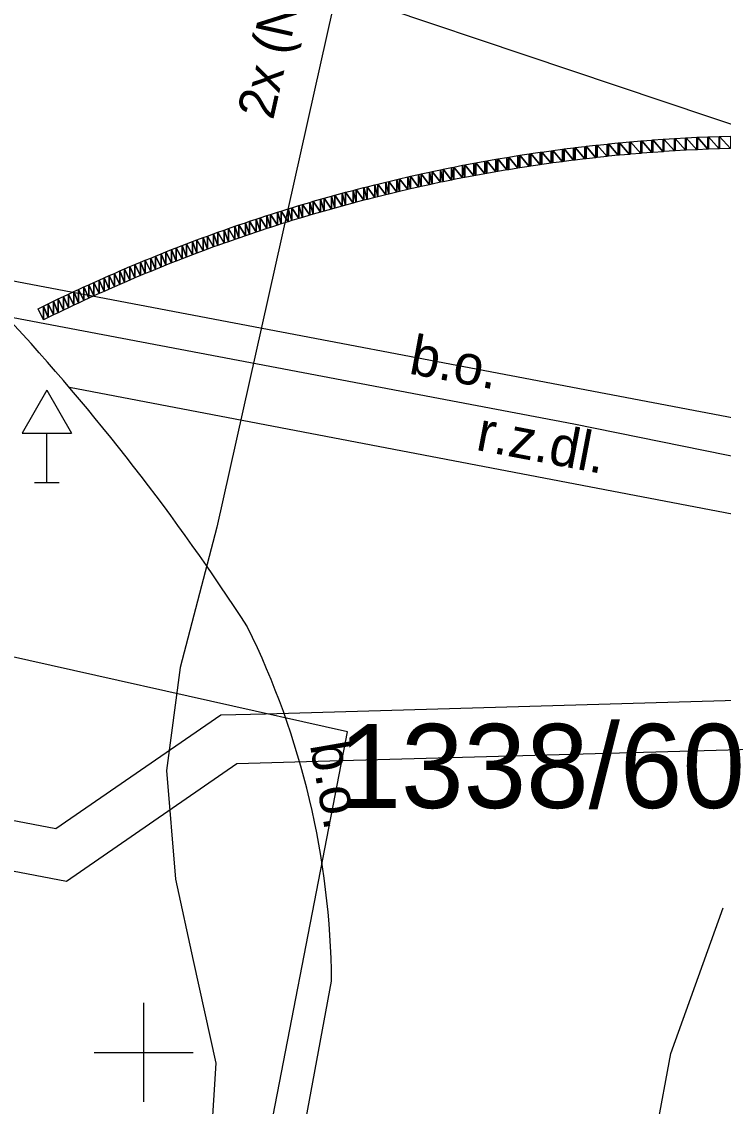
# Model space of a CAD drawing. Extents: x -601602 to -600882, y -1162594 to -1161950.
# Drawn here: x -601201.23 to -601194.14, y -1162100.55 to -1162089.58 of the extents above; entities that cross this region are included whole.
import ezdxf

# ---------------------------------------------------------------- set-up
doc = ezdxf.new("R2010")
doc.units = 0
for name, color, linetype in [('IS_EON_NN', 7, 'Continuous'), ('KN_Hranice parcel', 7, 'Continuous'), ('KN_Parcelní čísla', 7, 'Continuous'), ('KN_Věcná břemena k části', 7, 'Continuous'), ('Vrstva 19', 7, 'Continuous'), ('Vrstva 7', 7, 'Continuous'), ('X_SOUR_KRIZKY_SEVER', 7, 'Continuous')]:
    doc.layers.add(name, color=color, linetype=linetype)

msp = doc.modelspace()

# ---------------------------------------------------------------- linework, layer by layer
at = {"layer": 'IS_EON_NN'}
msp.add_lwpolyline([(-601195.29, -1162079.33), (-601196.24, -1162082.25), (-601196.78, -1162083.59), (-601199.26, -1162094.69), (-601199.63, -1162096.11), (-601199.77, -1162097.15), (-601199.68, -1162098.25), (-601199.5, -1162099.07), (-601199.27, -1162100.11), (-601199.39, -1162101.98), (-601199.83, -1162102.84)], dxfattribs=at)
at = {"layer": 'KN_Hranice parcel'}
msp.add_line((-601214.37, -1162089.72), (-601180.06, -1162096.24), dxfattribs=at)
for points in [[(-601216.97, -1162082.96), (-601204.11, -1162087.24), (-601173.67, -1162097.46)], [(-601198.92, -1162101.82), (-601197.94, -1162096.76), (-601202.1, -1162095.83)]]:
    msp.add_lwpolyline(points, dxfattribs=at)
at = {"layer": 'KN_Věcná břemena k části'}
msp.add_lwpolyline([(-601206.94, -1162100.13), (-601206.45, -1162100.22), (-601206.1, -1162098.37), (-601205.89, -1162097.29), (-601202.51, -1162097.94), (-601200.78, -1162098.27), (-601199.06, -1162097.08), (-601198, -1162097.05), (-601190.79, -1162096.85), (-601180.55, -1162098.83), (-601177.12, -1162099.49), (-601177.23, -1162100.04), (-601176.74, -1162100.14), (-601176.53, -1162099.1), (-601180.46, -1162098.34), (-601190.75, -1162096.35), (-601198.77, -1162096.58), (-601199.22, -1162096.59), (-601200.89, -1162097.74), (-601202.41, -1162097.45), (-601206.29, -1162096.71), (-601206.59, -1162098.28)], close=True, dxfattribs=at)
at = {"layer": 'Vrstva 19'}
for p, q in [((-601200.98, -1162093.307), (-601201.23, -1162093.74)), ((-601200.98, -1162093.307), (-601200.73, -1162093.74)), ((-601201.23, -1162093.74), (-601200.73, -1162093.74)), ((-601200.98, -1162094.24), (-601200.98, -1162093.74)), ((-601201.105, -1162094.24), (-601200.855, -1162094.24))]:
    msp.add_line(p, q, dxfattribs=at)
at = {"layer": 'Vrstva 7'}
for p, q in [((-601195.65, -1162093.65), (-601201.39, -1162092.56)), ((-601191.611, -1162095.024), (-601200.75, -1162093.28)), ((-601191.14, -1162094.57), (-601195.65, -1162093.65)), ((-601194.67, -1162100.01), (-601194.14, -1162098.54)), ((-601199.67, -1162107.719), (-601198.1, -1162099.28)), ((-601196.233, -1162108.368), (-601194.67, -1162100.01))]:
    msp.add_line(p, q, dxfattribs=at)
for points in [[(-601194.975, -1162090.912), (-601195.077, -1162090.795), (-601194.975, -1162090.787)], [(-601194.965, -1162090.911), (-601194.975, -1162090.787), (-601194.965, -1162090.786)], [(-601194.975, -1162090.912), (-601194.975, -1162090.787), (-601194.965, -1162090.911)], [(-601194.862, -1162090.903), (-601194.965, -1162090.786), (-601194.862, -1162090.778)], [(-601194.965, -1162090.911), (-601194.965, -1162090.786), (-601194.862, -1162090.903)], [(-601194.853, -1162090.902), (-601194.862, -1162090.778), (-601194.853, -1162090.777)], [(-601194.862, -1162090.903), (-601194.862, -1162090.778), (-601194.853, -1162090.902)], [(-601194.749, -1162090.895), (-601194.853, -1162090.777), (-601194.749, -1162090.77)], [(-601194.853, -1162090.902), (-601194.853, -1162090.777), (-601194.749, -1162090.895)], [(-601194.74, -1162090.894), (-601194.749, -1162090.77), (-601194.74, -1162090.769)], [(-601194.749, -1162090.895), (-601194.749, -1162090.77), (-601194.74, -1162090.894)], [(-601194.635, -1162090.888), (-601194.74, -1162090.769), (-601194.635, -1162090.762)], [(-601194.74, -1162090.894), (-601194.74, -1162090.769), (-601194.635, -1162090.888)], [(-601194.635, -1162090.888), (-601194.635, -1162090.762), (-601194.628, -1162090.887)], [(-601194.628, -1162090.887), (-601194.635, -1162090.762), (-601194.628, -1162090.762)], [(-601194.522, -1162090.881), (-601194.628, -1162090.762), (-601194.522, -1162090.756)], [(-601194.628, -1162090.887), (-601194.628, -1162090.762), (-601194.522, -1162090.881)], [(-601194.515, -1162090.881), (-601194.522, -1162090.756), (-601194.515, -1162090.755)], [(-601194.522, -1162090.881), (-601194.522, -1162090.756), (-601194.515, -1162090.881)], [(-601194.408, -1162090.875), (-601194.515, -1162090.755), (-601194.408, -1162090.75)], [(-601194.515, -1162090.881), (-601194.515, -1162090.755), (-601194.408, -1162090.875)], [(-601194.408, -1162090.875), (-601194.408, -1162090.75), (-601194.402, -1162090.875)], [(-601194.402, -1162090.875), (-601194.408, -1162090.75), (-601194.402, -1162090.75)], [(-601194.295, -1162090.87), (-601194.402, -1162090.75), (-601194.295, -1162090.745)], [(-601194.402, -1162090.875), (-601194.402, -1162090.75), (-601194.295, -1162090.87)], [(-601194.295, -1162090.87), (-601194.295, -1162090.745), (-601194.29, -1162090.87)], [(-601194.29, -1162090.87), (-601194.295, -1162090.745), (-601194.29, -1162090.745)], [(-601194.181, -1162090.866), (-601194.29, -1162090.745), (-601194.181, -1162090.741)], [(-601194.29, -1162090.87), (-601194.29, -1162090.745), (-601194.181, -1162090.866)], [(-601194.177, -1162090.866), (-601194.181, -1162090.741), (-601194.177, -1162090.74)], [(-601194.181, -1162090.866), (-601194.181, -1162090.741), (-601194.177, -1162090.866)], [(-601194.068, -1162090.862), (-601194.177, -1162090.74), (-601194.068, -1162090.737)], [(-601194.177, -1162090.866), (-601194.177, -1162090.74), (-601194.068, -1162090.862)], [(-601195.879, -1162091.012), (-601195.974, -1162090.899), (-601195.879, -1162090.885)], [(-601195.862, -1162091.009), (-601195.879, -1162090.885), (-601195.862, -1162090.883)], [(-601195.879, -1162091.012), (-601195.879, -1162090.885), (-601195.862, -1162091.009)], [(-601195.766, -1162090.997), (-601195.862, -1162090.883), (-601195.766, -1162090.87)], [(-601195.862, -1162091.009), (-601195.862, -1162090.883), (-601195.766, -1162090.997)], [(-601195.75, -1162090.994), (-601195.766, -1162090.87), (-601195.75, -1162090.868)], [(-601195.766, -1162090.997), (-601195.766, -1162090.87), (-601195.75, -1162090.994)], [(-601195.653, -1162090.982), (-601195.75, -1162090.868), (-601195.653, -1162090.856)], [(-601195.75, -1162090.994), (-601195.75, -1162090.868), (-601195.653, -1162090.982)], [(-601195.638, -1162090.98), (-601195.653, -1162090.856), (-601195.638, -1162090.854)], [(-601195.653, -1162090.982), (-601195.653, -1162090.856), (-601195.638, -1162090.98)], [(-601195.541, -1162090.969), (-601195.638, -1162090.854), (-601195.541, -1162090.843)], [(-601195.638, -1162090.98), (-601195.638, -1162090.854), (-601195.541, -1162090.969)], [(-601195.526, -1162090.967), (-601195.541, -1162090.843), (-601195.526, -1162090.841)], [(-601195.541, -1162090.969), (-601195.541, -1162090.843), (-601195.526, -1162090.967)], [(-601195.428, -1162090.956), (-601195.526, -1162090.841), (-601195.428, -1162090.83)], [(-601195.526, -1162090.967), (-601195.526, -1162090.841), (-601195.428, -1162090.956)], [(-601195.414, -1162090.954), (-601195.428, -1162090.83), (-601195.414, -1162090.828)], [(-601195.428, -1162090.956), (-601195.428, -1162090.83), (-601195.414, -1162090.954)], [(-601195.315, -1162090.944), (-601195.414, -1162090.828), (-601195.315, -1162090.818)], [(-601195.414, -1162090.954), (-601195.414, -1162090.828), (-601195.315, -1162090.944)], [(-601195.302, -1162090.942), (-601195.315, -1162090.818), (-601195.302, -1162090.817)], [(-601195.315, -1162090.944), (-601195.315, -1162090.818), (-601195.302, -1162090.942)], [(-601195.202, -1162090.932), (-601195.302, -1162090.817), (-601195.202, -1162090.807)], [(-601195.302, -1162090.942), (-601195.302, -1162090.817), (-601195.202, -1162090.932)], [(-601195.19, -1162090.931), (-601195.202, -1162090.807), (-601195.19, -1162090.806)], [(-601195.202, -1162090.932), (-601195.202, -1162090.807), (-601195.19, -1162090.931)], [(-601195.089, -1162090.922), (-601195.19, -1162090.806), (-601195.089, -1162090.796)], [(-601195.19, -1162090.931), (-601195.19, -1162090.806), (-601195.089, -1162090.922)], [(-601195.077, -1162090.921), (-601195.089, -1162090.796), (-601195.077, -1162090.795)], [(-601195.089, -1162090.922), (-601195.089, -1162090.796), (-601195.077, -1162090.921)], [(-601195.077, -1162090.921), (-601195.077, -1162090.795), (-601194.975, -1162090.912)], [(-601196.552, -1162091.119), (-601196.641, -1162091.008), (-601196.552, -1162090.992)], [(-601196.53, -1162091.115), (-601196.552, -1162090.992), (-601196.53, -1162090.988)], [(-601196.552, -1162091.119), (-601196.552, -1162090.992), (-601196.53, -1162091.115)], [(-601196.44, -1162091.099), (-601196.53, -1162090.988), (-601196.44, -1162090.972)], [(-601196.53, -1162091.115), (-601196.53, -1162090.988), (-601196.44, -1162091.099)], [(-601196.419, -1162091.095), (-601196.44, -1162090.972), (-601196.419, -1162090.968)], [(-601196.44, -1162091.099), (-601196.44, -1162090.972), (-601196.419, -1162091.095)], [(-601196.328, -1162091.08), (-601196.419, -1162090.968), (-601196.328, -1162090.953)], [(-601196.419, -1162091.095), (-601196.419, -1162090.968), (-601196.328, -1162091.08)], [(-601196.308, -1162091.077), (-601196.328, -1162090.953), (-601196.308, -1162090.95)], [(-601196.328, -1162091.08), (-601196.328, -1162090.953), (-601196.308, -1162091.077)], [(-601196.216, -1162091.062), (-601196.308, -1162090.95), (-601196.216, -1162090.935)], [(-601196.308, -1162091.077), (-601196.308, -1162090.95), (-601196.216, -1162091.062)], [(-601196.197, -1162091.059), (-601196.216, -1162090.935), (-601196.197, -1162090.932)], [(-601196.216, -1162091.062), (-601196.216, -1162090.935), (-601196.197, -1162091.059)], [(-601196.104, -1162091.044), (-601196.197, -1162090.932), (-601196.104, -1162090.918)], [(-601196.197, -1162091.059), (-601196.197, -1162090.932), (-601196.104, -1162091.044)], [(-601196.085, -1162091.041), (-601196.104, -1162090.918), (-601196.085, -1162090.915)], [(-601196.104, -1162091.044), (-601196.104, -1162090.918), (-601196.085, -1162091.041)], [(-601195.991, -1162091.028), (-601196.085, -1162090.915), (-601195.991, -1162090.901)], [(-601196.085, -1162091.041), (-601196.085, -1162090.915), (-601195.991, -1162091.028)], [(-601195.974, -1162091.025), (-601195.991, -1162090.901), (-601195.974, -1162090.899)], [(-601195.991, -1162091.028), (-601195.991, -1162090.901), (-601195.974, -1162091.025)], [(-601195.974, -1162091.025), (-601195.974, -1162090.899), (-601195.879, -1162091.012)], [(-601197.11, -1162091.229), (-601197.194, -1162091.119), (-601197.11, -1162091.101)], [(-601197.083, -1162091.223), (-601197.11, -1162091.101), (-601197.083, -1162091.095)], [(-601197.11, -1162091.229), (-601197.11, -1162091.101), (-601197.083, -1162091.223)], [(-601196.998, -1162091.205), (-601197.083, -1162091.095), (-601196.998, -1162091.078)], [(-601197.083, -1162091.223), (-601197.083, -1162091.095), (-601196.998, -1162091.205)], [(-601196.973, -1162091.2), (-601196.998, -1162091.078), (-601196.973, -1162091.072)], [(-601196.998, -1162091.205), (-601196.998, -1162091.078), (-601196.973, -1162091.2)], [(-601196.887, -1162091.182), (-601196.973, -1162091.072), (-601196.887, -1162091.055)], [(-601196.973, -1162091.2), (-601196.973, -1162091.072), (-601196.887, -1162091.182)], [(-601196.863, -1162091.178), (-601196.887, -1162091.055), (-601196.863, -1162091.05)], [(-601196.887, -1162091.182), (-601196.887, -1162091.055), (-601196.863, -1162091.178)], [(-601196.776, -1162091.16), (-601196.863, -1162091.05), (-601196.776, -1162091.033)], [(-601196.863, -1162091.178), (-601196.863, -1162091.05), (-601196.776, -1162091.16)], [(-601196.752, -1162091.156), (-601196.776, -1162091.033), (-601196.752, -1162091.029)], [(-601196.776, -1162091.16), (-601196.776, -1162091.033), (-601196.752, -1162091.156)], [(-601196.664, -1162091.139), (-601196.752, -1162091.029), (-601196.664, -1162091.012)], [(-601196.752, -1162091.156), (-601196.752, -1162091.029), (-601196.664, -1162091.139)], [(-601196.641, -1162091.135), (-601196.664, -1162091.012), (-601196.641, -1162091.008)], [(-601196.664, -1162091.139), (-601196.664, -1162091.012), (-601196.641, -1162091.135)], [(-601196.641, -1162091.135), (-601196.641, -1162091.008), (-601196.552, -1162091.119)], [(-601197.633, -1162091.35), (-601197.663, -1162091.229), (-601197.633, -1162091.222)], [(-601197.553, -1162091.331), (-601197.633, -1162091.222), (-601197.553, -1162091.202)], [(-601197.633, -1162091.35), (-601197.633, -1162091.222), (-601197.553, -1162091.331)], [(-601197.523, -1162091.323), (-601197.553, -1162091.202), (-601197.523, -1162091.195)], [(-601197.553, -1162091.331), (-601197.553, -1162091.202), (-601197.523, -1162091.323)], [(-601197.442, -1162091.304), (-601197.523, -1162091.195), (-601197.442, -1162091.176)], [(-601197.523, -1162091.323), (-601197.523, -1162091.195), (-601197.442, -1162091.304)], [(-601197.414, -1162091.297), (-601197.442, -1162091.176), (-601197.414, -1162091.169)], [(-601197.442, -1162091.304), (-601197.442, -1162091.176), (-601197.414, -1162091.297)], [(-601197.331, -1162091.278), (-601197.414, -1162091.169), (-601197.331, -1162091.15)], [(-601197.414, -1162091.297), (-601197.414, -1162091.169), (-601197.331, -1162091.278)], [(-601197.304, -1162091.272), (-601197.331, -1162091.15), (-601197.304, -1162091.144)], [(-601197.331, -1162091.278), (-601197.331, -1162091.15), (-601197.304, -1162091.272)], [(-601197.221, -1162091.253), (-601197.304, -1162091.144), (-601197.221, -1162091.125)], [(-601197.304, -1162091.272), (-601197.304, -1162091.144), (-601197.221, -1162091.253)], [(-601197.194, -1162091.247), (-601197.221, -1162091.125), (-601197.194, -1162091.119)], [(-601197.221, -1162091.253), (-601197.221, -1162091.125), (-601197.194, -1162091.247)], [(-601197.194, -1162091.247), (-601197.194, -1162091.119), (-601197.11, -1162091.229)], [(-601197.993, -1162091.445), (-601198.069, -1162091.336), (-601197.993, -1162091.315)], [(-601197.96, -1162091.436), (-601197.993, -1162091.315), (-601197.96, -1162091.306)], [(-601197.993, -1162091.445), (-601197.993, -1162091.315), (-601197.96, -1162091.436)], [(-601197.883, -1162091.415), (-601197.96, -1162091.306), (-601197.883, -1162091.286)], [(-601197.96, -1162091.436), (-601197.96, -1162091.306), (-601197.883, -1162091.415)], [(-601197.851, -1162091.406), (-601197.883, -1162091.286), (-601197.851, -1162091.277)], [(-601197.883, -1162091.415), (-601197.883, -1162091.286), (-601197.851, -1162091.406)], [(-601197.773, -1162091.386), (-601197.851, -1162091.277), (-601197.773, -1162091.257)], [(-601197.851, -1162091.406), (-601197.851, -1162091.277), (-601197.773, -1162091.386)], [(-601197.742, -1162091.378), (-601197.773, -1162091.257), (-601197.742, -1162091.249)], [(-601197.773, -1162091.386), (-601197.773, -1162091.257), (-601197.742, -1162091.378)], [(-601197.663, -1162091.358), (-601197.742, -1162091.249), (-601197.663, -1162091.229)], [(-601197.742, -1162091.378), (-601197.742, -1162091.249), (-601197.663, -1162091.358)], [(-601197.663, -1162091.358), (-601197.663, -1162091.229), (-601197.633, -1162091.35)], [(-601198.43, -1162091.571), (-601198.502, -1162091.462), (-601198.43, -1162091.44)], [(-601198.394, -1162091.56), (-601198.43, -1162091.44), (-601198.394, -1162091.429)], [(-601198.43, -1162091.571), (-601198.43, -1162091.44), (-601198.394, -1162091.56)], [(-601198.321, -1162091.538), (-601198.394, -1162091.429), (-601198.321, -1162091.408)], [(-601198.394, -1162091.56), (-601198.394, -1162091.429), (-601198.321, -1162091.538)], [(-601198.286, -1162091.528), (-601198.321, -1162091.408), (-601198.286, -1162091.397)], [(-601198.321, -1162091.538), (-601198.321, -1162091.408), (-601198.286, -1162091.528)], [(-601198.212, -1162091.506), (-601198.286, -1162091.397), (-601198.212, -1162091.376)], [(-601198.286, -1162091.528), (-601198.286, -1162091.397), (-601198.212, -1162091.506)], [(-601198.177, -1162091.496), (-601198.212, -1162091.376), (-601198.177, -1162091.366)], [(-601198.212, -1162091.506), (-601198.212, -1162091.376), (-601198.177, -1162091.496)], [(-601198.102, -1162091.475), (-601198.177, -1162091.366), (-601198.102, -1162091.345)], [(-601198.177, -1162091.496), (-601198.177, -1162091.366), (-601198.102, -1162091.475)], [(-601198.069, -1162091.466), (-601198.102, -1162091.345), (-601198.069, -1162091.336)], [(-601198.102, -1162091.475), (-601198.102, -1162091.345), (-601198.069, -1162091.466)], [(-601198.069, -1162091.466), (-601198.069, -1162091.336), (-601197.993, -1162091.445)], [(-601198.755, -1162091.673), (-601198.824, -1162091.564), (-601198.755, -1162091.541)], [(-601198.717, -1162091.66), (-601198.755, -1162091.541), (-601198.717, -1162091.529)], [(-601198.755, -1162091.673), (-601198.755, -1162091.541), (-601198.717, -1162091.66)], [(-601198.647, -1162091.638), (-601198.717, -1162091.529), (-601198.647, -1162091.507)], [(-601198.717, -1162091.66), (-601198.717, -1162091.529), (-601198.647, -1162091.638)], [(-601198.609, -1162091.626), (-601198.647, -1162091.507), (-601198.609, -1162091.495)], [(-601198.647, -1162091.638), (-601198.647, -1162091.507), (-601198.609, -1162091.626)], [(-601198.539, -1162091.604), (-601198.609, -1162091.495), (-601198.539, -1162091.473)], [(-601198.609, -1162091.626), (-601198.609, -1162091.495), (-601198.539, -1162091.604)], [(-601198.502, -1162091.592), (-601198.539, -1162091.473), (-601198.502, -1162091.462)], [(-601198.539, -1162091.604), (-601198.539, -1162091.473), (-601198.502, -1162091.592)], [(-601198.502, -1162091.592), (-601198.502, -1162091.462), (-601198.43, -1162091.571)], [(-601199.079, -1162091.782), (-601199.144, -1162091.672), (-601199.079, -1162091.649)], [(-601199.038, -1162091.768), (-601199.079, -1162091.649), (-601199.038, -1162091.635)], [(-601199.079, -1162091.782), (-601199.079, -1162091.649), (-601199.038, -1162091.768)], [(-601198.971, -1162091.745), (-601199.038, -1162091.635), (-601198.971, -1162091.613)], [(-601199.038, -1162091.768), (-601199.038, -1162091.635), (-601198.971, -1162091.745)], [(-601198.931, -1162091.731), (-601198.971, -1162091.613), (-601198.931, -1162091.599)], [(-601198.971, -1162091.745), (-601198.971, -1162091.613), (-601198.931, -1162091.731)], [(-601198.863, -1162091.708), (-601198.931, -1162091.599), (-601198.863, -1162091.577)], [(-601198.931, -1162091.731), (-601198.931, -1162091.599), (-601198.863, -1162091.708)], [(-601198.824, -1162091.695), (-601198.863, -1162091.577), (-601198.824, -1162091.564)], [(-601198.863, -1162091.708), (-601198.863, -1162091.577), (-601198.824, -1162091.695)], [(-601198.824, -1162091.695), (-601198.824, -1162091.564), (-601198.755, -1162091.673)], [(-601199.4, -1162091.897), (-601199.462, -1162091.787), (-601199.4, -1162091.764)], [(-601199.356, -1162091.881), (-601199.4, -1162091.764), (-601199.356, -1162091.748)], [(-601199.4, -1162091.897), (-601199.4, -1162091.764), (-601199.356, -1162091.881)], [(-601199.293, -1162091.858), (-601199.356, -1162091.748), (-601199.293, -1162091.725)], [(-601199.356, -1162091.881), (-601199.356, -1162091.748), (-601199.293, -1162091.858)], [(-601199.25, -1162091.843), (-601199.293, -1162091.725), (-601199.25, -1162091.71)], [(-601199.293, -1162091.858), (-601199.293, -1162091.725), (-601199.25, -1162091.843)], [(-601199.186, -1162091.82), (-601199.25, -1162091.71), (-601199.186, -1162091.687)], [(-601199.25, -1162091.843), (-601199.25, -1162091.71), (-601199.186, -1162091.82)], [(-601199.144, -1162091.805), (-601199.186, -1162091.687), (-601199.144, -1162091.672)], [(-601199.186, -1162091.82), (-601199.186, -1162091.687), (-601199.144, -1162091.805)], [(-601199.144, -1162091.805), (-601199.144, -1162091.672), (-601199.079, -1162091.782)], [(-601199.673, -1162092.002), (-601199.718, -1162091.885), (-601199.673, -1162091.868)], [(-601199.612, -1162091.978), (-601199.673, -1162091.868), (-601199.612, -1162091.844)], [(-601199.673, -1162092.002), (-601199.673, -1162091.868), (-601199.612, -1162091.978)], [(-601199.567, -1162091.961), (-601199.612, -1162091.844), (-601199.567, -1162091.827)], [(-601199.612, -1162091.978), (-601199.612, -1162091.844), (-601199.567, -1162091.961)], [(-601199.506, -1162091.937), (-601199.567, -1162091.827), (-601199.506, -1162091.804)], [(-601199.567, -1162091.961), (-601199.567, -1162091.827), (-601199.506, -1162091.937)], [(-601199.462, -1162091.921), (-601199.506, -1162091.804), (-601199.462, -1162091.787)], [(-601199.506, -1162091.937), (-601199.506, -1162091.804), (-601199.462, -1162091.921)], [(-601199.462, -1162091.921), (-601199.462, -1162091.787), (-601199.4, -1162091.897)], [(-601199.986, -1162092.128), (-601200.034, -1162092.013), (-601199.986, -1162091.993)], [(-601199.929, -1162092.105), (-601199.986, -1162091.993), (-601199.929, -1162091.97)], [(-601199.986, -1162092.128), (-601199.986, -1162091.993), (-601199.929, -1162092.105)], [(-601199.882, -1162092.085), (-601199.929, -1162091.97), (-601199.882, -1162091.95)], [(-601199.929, -1162092.105), (-601199.929, -1162091.97), (-601199.882, -1162092.085)], [(-601199.824, -1162092.062), (-601199.882, -1162091.95), (-601199.824, -1162091.927)], [(-601199.882, -1162092.085), (-601199.882, -1162091.95), (-601199.824, -1162092.062)], [(-601199.777, -1162092.043), (-601199.824, -1162091.927), (-601199.777, -1162091.909)], [(-601199.824, -1162092.062), (-601199.824, -1162091.927), (-601199.777, -1162092.043)], [(-601199.718, -1162092.02), (-601199.777, -1162091.909), (-601199.718, -1162091.885)], [(-601199.777, -1162092.043), (-601199.777, -1162091.909), (-601199.718, -1162092.02)], [(-601199.718, -1162092.02), (-601199.718, -1162091.885), (-601199.673, -1162092.002)], [(-601200.243, -1162092.238), (-601200.297, -1162092.125), (-601200.243, -1162092.101)], [(-601200.194, -1162092.216), (-601200.243, -1162092.101), (-601200.194, -1162092.08)], [(-601200.243, -1162092.238), (-601200.243, -1162092.101), (-601200.194, -1162092.216)], [(-601200.139, -1162092.193), (-601200.194, -1162092.08), (-601200.139, -1162092.057)], [(-601200.194, -1162092.216), (-601200.194, -1162092.08), (-601200.139, -1162092.193)], [(-601200.09, -1162092.172), (-601200.139, -1162092.057), (-601200.09, -1162092.036)], [(-601200.139, -1162092.193), (-601200.139, -1162092.057), (-601200.09, -1162092.172)], [(-601200.034, -1162092.148), (-601200.09, -1162092.036), (-601200.034, -1162092.013)], [(-601200.09, -1162092.172), (-601200.09, -1162092.036), (-601200.034, -1162092.148)], [(-601200.034, -1162092.148), (-601200.034, -1162092.013), (-601199.986, -1162092.128)], [(-601200.451, -1162092.33), (-601200.503, -1162092.216), (-601200.451, -1162092.193)], [(-601200.4, -1162092.307), (-601200.451, -1162092.193), (-601200.4, -1162092.17)], [(-601200.451, -1162092.33), (-601200.451, -1162092.193), (-601200.4, -1162092.307)], [(-601200.348, -1162092.284), (-601200.4, -1162092.17), (-601200.348, -1162092.147)], [(-601200.4, -1162092.307), (-601200.4, -1162092.17), (-601200.348, -1162092.284)], [(-601200.297, -1162092.261), (-601200.348, -1162092.147), (-601200.297, -1162092.125)], [(-601200.348, -1162092.284), (-601200.348, -1162092.147), (-601200.297, -1162092.261)], [(-601200.297, -1162092.261), (-601200.297, -1162092.125), (-601200.243, -1162092.238)], [(-601200.708, -1162092.448), (-601200.761, -1162092.335), (-601200.708, -1162092.31)], [(-601200.658, -1162092.425), (-601200.708, -1162092.31), (-601200.658, -1162092.287)], [(-601200.708, -1162092.448), (-601200.708, -1162092.31), (-601200.658, -1162092.425)], [(-601200.606, -1162092.401), (-601200.658, -1162092.287), (-601200.606, -1162092.263)], [(-601200.658, -1162092.425), (-601200.658, -1162092.287), (-601200.606, -1162092.401)], [(-601200.555, -1162092.377), (-601200.606, -1162092.263), (-601200.555, -1162092.24)], [(-601200.606, -1162092.401), (-601200.606, -1162092.263), (-601200.555, -1162092.377)], [(-601200.503, -1162092.353), (-601200.555, -1162092.24), (-601200.503, -1162092.216)], [(-601200.555, -1162092.377), (-601200.555, -1162092.24), (-601200.503, -1162092.353)], [(-601200.503, -1162092.353), (-601200.503, -1162092.216), (-601200.451, -1162092.33)], [(-601200.911, -1162092.546), (-601200.966, -1162092.434), (-601200.911, -1162092.407)], [(-601200.864, -1162092.523), (-601200.911, -1162092.407), (-601200.864, -1162092.384)], [(-601200.911, -1162092.546), (-601200.911, -1162092.407), (-601200.864, -1162092.523)], [(-601200.81, -1162092.497), (-601200.864, -1162092.384), (-601200.81, -1162092.358)], [(-601200.864, -1162092.523), (-601200.864, -1162092.384), (-601200.81, -1162092.497)], [(-601200.761, -1162092.474), (-601200.81, -1162092.358), (-601200.761, -1162092.335)], [(-601200.81, -1162092.497), (-601200.81, -1162092.358), (-601200.761, -1162092.474)], [(-601200.761, -1162092.474), (-601200.761, -1162092.335), (-601200.708, -1162092.448)], [(-601201.012, -1162092.596), (-601201.068, -1162092.484), (-601201.012, -1162092.457)], [(-601200.966, -1162092.573), (-601201.012, -1162092.457), (-601200.966, -1162092.434)], [(-601201.012, -1162092.596), (-601201.012, -1162092.457), (-601200.966, -1162092.573)], [(-601200.966, -1162092.573), (-601200.966, -1162092.434), (-601200.911, -1162092.546)]]:
    msp.add_lwpolyline(points, close=True, dxfattribs=at)
for centre, radius, start, end in [((-601218.146, -1162108.098), 22.851, 32.8581, 42.8413), ((-601206.396, -1162099.359), 8.296, 0.544, 26.1689)]:
    msp.add_arc(centre, radius, start, end, dxfattribs=at)
at = {"layer": 'X_SOUR_KRIZKY_SEVER'}
for p, q in [((-601200, -1162100.5), (-601200, -1162099.5)), ((-601200.5, -1162100), (-601199.5, -1162100))]:
    msp.add_line(p, q, dxfattribs=at)

# ---------------------------------------------------------------- texts
at = {"layer": 'IS_EON_NN'}
msp.add_text('2x (NAYY 4x150)', height=0.375, rotation=77.4056, dxfattribs=at).set_placement((-601198.692, -1162090.583))
at = {"layer": 'KN_Parcelní čísla'}
msp.add_text('1338/60', height=0.85, dxfattribs=at).set_placement((-601198.03, -1162097.53))
at = {"layer": 'Vrstva 7'}
for s, rotation, p in [('b.o.', 349.4716, (-601197.33, -1162093.137)), ('r.z.dl.', 349.2301, (-601196.653, -1162093.908)), ('b.o.', 279.8939, (-601198.32, -1162096.891))]:
    msp.add_text(s, height=0.4, rotation=rotation, dxfattribs=at).set_placement(p)

doc.saveas('drawing.dxf')
